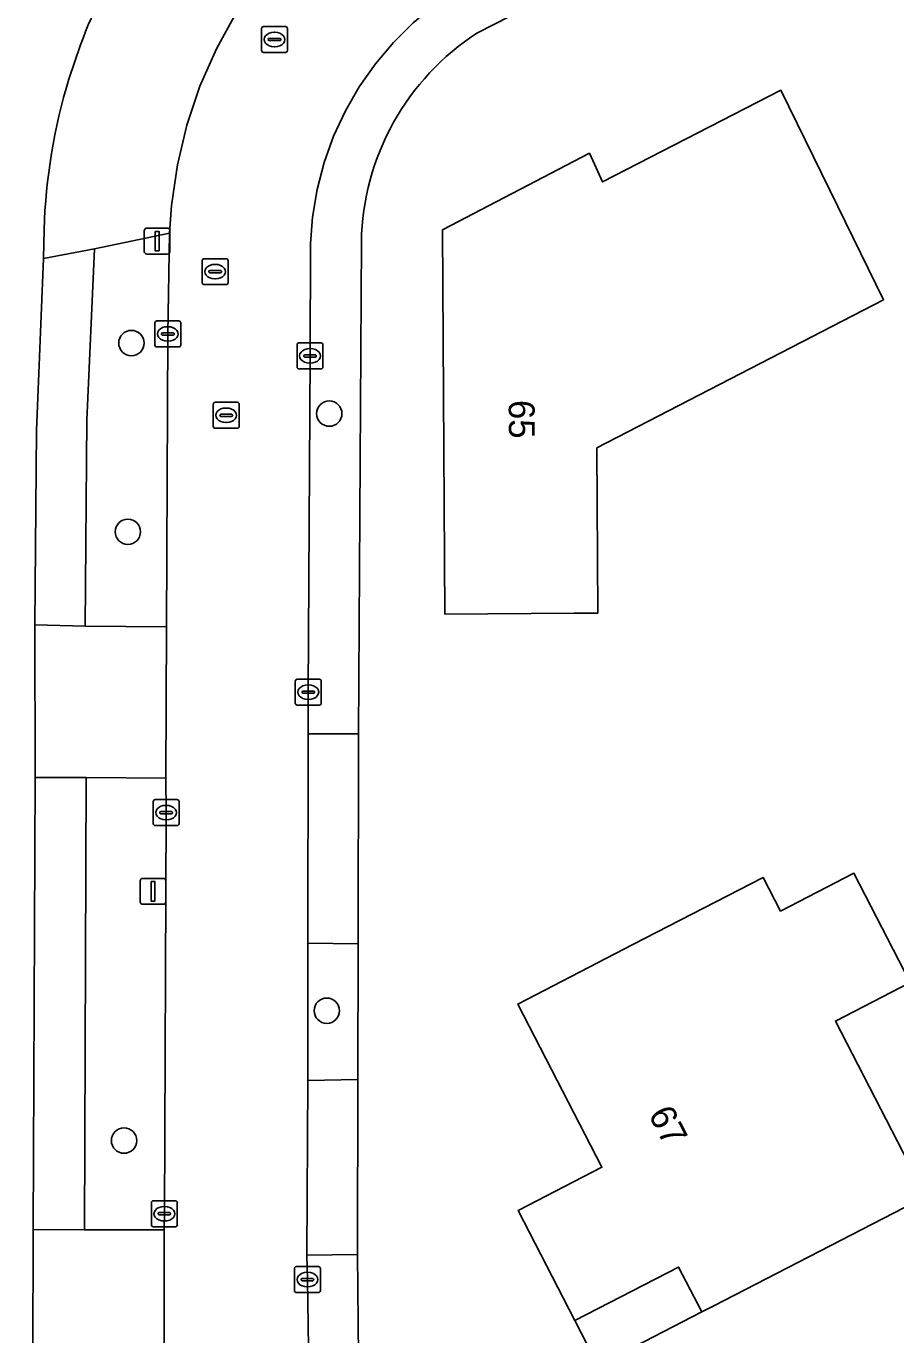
# Model space of a CAD drawing. Extents: x 162722 to 165104, y 384719 to 386284.
# Drawn here: x 163645.7 to 163679.3, y 385073.5 to 385124 of the extents above; entities that cross this region are included whole.
import ezdxf

# ---------------------------------------------------------------- set-up
doc = ezdxf.new("R2010")
doc.units = 0
for name, color, linetype in [('IMGEO_Boom', 7, 'Continuous'), ('IMGEO_Erf', 7, 'Continuous'), ('IMGEO_Groenvoorziening', 7, 'Continuous'), ('IMGEO_Kolk', 7, 'Continuous'), ('IMGEO_Lichtmast', 7, 'Continuous'), ('IMGEO_Pand', 7, 'Continuous'), ('IMGEO_Pand_nummerreeks', 7, 'Continuous'), ('IMGEO_Pand_overbouw', 7, 'Continuous'), ('IMGEO_Parkeervlak_open', 7, 'Continuous'), ('IMGEO_Rijbaan_lokaal_open', 7, 'Continuous'), ('IMGEO_Rioolput', 7, 'Continuous'), ('IMGEO_Voetpad_open', 7, 'Continuous')]:
    doc.layers.add(name, color=color, linetype=linetype)

msp = doc.modelspace()

# ---------------------------------------------------------------- linework, layer by layer
at = {"layer": 'IMGEO_Boom'}
for centre in [(163649.748, 385111.754), (163657.388, 385109.03), (163649.612, 385104.47), (163657.293, 385085.986), (163649.465, 385080.973)]:
    msp.add_circle(centre, 0.489, dxfattribs=at)
at = {"layer": 'IMGEO_Erf'}
for points in [[(163710.39, 385147.925), (163708.496, 385146.951), (163704.941, 385145.118), (163689.736, 385137.305), (163685.868, 385135.339), (163663.108, 385123.729)], [(163647.334, 385121.933), (163647.787, 385123.266)], [(163618.931, 385045.076), (163646.024, 385051.391), (163645.95, 385072.658), (163645.955, 385077.538), (163646.038, 385094.984), (163646.019, 385100.874), (163646.08, 385108.376), (163646.358, 385115.018), (163646.377, 385116.141)], [(163658.627, 385115.66), (163658.522, 385096.674), (163658.497, 385088.571), (163658.491, 385083.327), (163658.479, 385076.581), (163658.518, 385072.645), (163658.603, 385068.634), (163659.1, 385062.687)]]:
    msp.add_lwpolyline(points, dxfattribs=at)
for points in [[(163667.755, 385101.331), (163666.844, 385101.326), (163661.844, 385101.296), (163661.756, 385116.128), (163667.432, 385119.077), (163667.933, 385117.973), (163674.824, 385121.511), (163677.022, 385117.021), (163678.782, 385113.425), (163667.718, 385107.707)], [(163679.813, 385087.074), (163676.927, 385085.586), (163680.415, 385078.819), (163672.209, 385074.588), (163671.765, 385074.358), (163670.871, 385076.092), (163666.871, 385074.029), (163664.681, 385078.277), (163667.911, 385079.942), (163664.662, 385086.243), (163669.107, 385088.535), (163674.138, 385091.129), (163674.809, 385089.828), (163677.64, 385091.288)]]:
    msp.add_lwpolyline(points, close=True, dxfattribs=at)
for centre, radius, start, end in [((163664.369, 385117.294), 17.624, 145.9272, 160.1933), ((163668.442, 385115.488), 9.816, 122.9126, 178.9975), ((163668.651, 385115.436), 22.285, 163.0492, 178.1866)]:
    msp.add_arc(centre, radius, start, end, dxfattribs=at)
at = {"layer": 'IMGEO_Groenvoorziening'}
for points in [[(163651.102, 385100.797), (163651.156, 385112.105), (163651.225, 385115.998), (163648.328, 385115.396), (163648.031, 385108.774), (163647.967, 385100.828)], [(163651.014, 385077.529), (163651.022, 385078.15), (163651.091, 385093.632), (163651.074, 385094.958), (163648.006, 385094.982), (163647.934, 385077.533)]]:
    msp.add_lwpolyline(points, close=True, dxfattribs=at)
at = {"layer": 'IMGEO_Kolk'}
for p, q in [((163650.655, 385111.679), (163650.655, 385112.531)), ((163650.73, 385112.605), (163651.582, 385112.605)), ((163651.143, 385112.385), (163651.168, 385112.385)), ((163651.656, 385112.531), (163651.656, 385111.679)), ((163650.914, 385112.099), (163650.914, 385112.111)), ((163651.352, 385112.062), (163650.954, 385112.062)), ((163650.957, 385112.148), (163651.355, 385112.148)), ((163651.166, 385111.825), (163651.141, 385111.825)), ((163651.398, 385112.111), (163651.398, 385112.099)), ((163656.144, 385110.832), (163656.144, 385111.684)), ((163656.219, 385111.758), (163657.071, 385111.758)), ((163657.145, 385111.684), (163657.145, 385110.832)), ((163651.582, 385111.605), (163650.73, 385111.605)), ((163656.403, 385111.252), (163656.403, 385111.264)), ((163656.841, 385111.215), (163656.443, 385111.215)), ((163656.446, 385111.301), (163656.844, 385111.301)), ((163656.632, 385111.538), (163656.657, 385111.538)), ((163656.887, 385111.264), (163656.887, 385111.252)), ((163657.071, 385110.758), (163656.219, 385110.758)), ((163656.655, 385110.978), (163656.63, 385110.978)), ((163656.077, 385097.853), (163656.077, 385098.705)), ((163656.152, 385098.779), (163657.004, 385098.779)), ((163656.565, 385098.559), (163656.59, 385098.559)), ((163657.078, 385098.705), (163657.078, 385097.853)), ((163656.336, 385098.273), (163656.336, 385098.285)), ((163656.774, 385098.236), (163656.376, 385098.236)), ((163656.379, 385098.322), (163656.777, 385098.322)), ((163656.82, 385098.285), (163656.82, 385098.273)), ((163657.004, 385097.779), (163656.152, 385097.779)), ((163656.588, 385097.999), (163656.563, 385097.999)), ((163650.59, 385093.206), (163650.59, 385094.058)), ((163650.665, 385094.132), (163651.517, 385094.132)), ((163651.591, 385094.058), (163651.591, 385093.206)), ((163650.849, 385093.626), (163650.849, 385093.638)), ((163651.287, 385093.589), (163650.889, 385093.589)), ((163650.892, 385093.675), (163651.29, 385093.675)), ((163651.078, 385093.912), (163651.103, 385093.912)), ((163651.333, 385093.638), (163651.333, 385093.626)), ((163651.517, 385093.132), (163650.665, 385093.132)), ((163651.101, 385093.352), (163651.076, 385093.352)), ((163650.521, 385077.724), (163650.521, 385078.576)), ((163650.596, 385078.65), (163651.448, 385078.65)), ((163651.009, 385078.43), (163651.034, 385078.43)), ((163651.522, 385078.576), (163651.522, 385077.724)), ((163650.78, 385078.144), (163650.78, 385078.156)), ((163651.218, 385078.107), (163650.82, 385078.107)), ((163650.823, 385078.193), (163651.221, 385078.193)), ((163651.032, 385077.87), (163651.007, 385077.87)), ((163651.264, 385078.156), (163651.264, 385078.144)), ((163651.448, 385077.65), (163650.596, 385077.65)), ((163656.043, 385075.183), (163656.043, 385076.035)), ((163656.118, 385076.109), (163656.97, 385076.109)), ((163656.531, 385075.889), (163656.556, 385075.889)), ((163657.044, 385076.035), (163657.044, 385075.183)), ((163656.302, 385075.603), (163656.302, 385075.615)), ((163656.74, 385075.566), (163656.342, 385075.566)), ((163656.345, 385075.652), (163656.743, 385075.652)), ((163656.554, 385075.329), (163656.529, 385075.329)), ((163656.786, 385075.615), (163656.786, 385075.603)), ((163656.97, 385075.109), (163656.118, 385075.109))]:
    msp.add_line(p, q, dxfattribs=at)
for points in [[(163650.655, 385111.679), (163650.655, 385112.531)], [(163650.73, 385112.605), (163651.582, 385112.605)], [(163651.656, 385112.531), (163651.656, 385111.679)], [(163656.144, 385110.832), (163656.144, 385111.684)], [(163656.219, 385111.758), (163657.071, 385111.758)], [(163657.145, 385111.684), (163657.145, 385110.832)], [(163651.582, 385111.605), (163650.73, 385111.605)], [(163657.071, 385110.758), (163656.219, 385110.758)], [(163656.077, 385097.853), (163656.077, 385098.705)], [(163656.152, 385098.779), (163657.004, 385098.779)], [(163657.078, 385098.705), (163657.078, 385097.853)], [(163657.004, 385097.779), (163656.152, 385097.779)], [(163650.59, 385093.206), (163650.59, 385094.058)], [(163650.665, 385094.132), (163651.517, 385094.132)], [(163651.591, 385094.058), (163651.591, 385093.206)], [(163651.517, 385093.132), (163650.665, 385093.132)], [(163650.521, 385077.724), (163650.521, 385078.576)], [(163650.596, 385078.65), (163651.448, 385078.65)], [(163651.522, 385078.576), (163651.522, 385077.724)], [(163651.448, 385077.65), (163650.596, 385077.65)], [(163656.043, 385075.183), (163656.043, 385076.035)], [(163656.118, 385076.109), (163656.97, 385076.109)], [(163657.044, 385076.035), (163657.044, 385075.183)], [(163656.97, 385075.109), (163656.118, 385075.109)]]:
    msp.add_lwpolyline(points, dxfattribs=at)
for centre, radius, start, end in [((163650.732, 385112.529), 0.0765, 91.552, 178.448), ((163650.732, 385112.529), 0.0765, 91.552, 178.448), ((163651.58, 385112.529), 0.0765, 1.552, 88.448), ((163651.58, 385112.529), 0.0765, 1.552, 88.448), ((163650.732, 385111.681), 0.0765, 181.552, 268.448), ((163650.732, 385111.681), 0.0765, 181.552, 268.448), ((163650.954, 385112.108), 0.0403, 85.8775, 175.7526), ((163650.951, 385112.098), 0.0366, 178.938, 274.7102), ((163651.355, 385112.105), 0.043, 264.8664, 352.4533), ((163651.359, 385112.11), 0.0386, 1.7309, 96.639), ((163651.58, 385111.681), 0.0765, 271.552, 358.448), ((163651.58, 385111.681), 0.0765, 271.552, 358.448), ((163656.221, 385111.682), 0.0765, 91.552, 178.448), ((163656.221, 385111.682), 0.0765, 91.552, 178.448), ((163657.069, 385111.682), 0.0765, 1.552, 88.448), ((163657.069, 385111.682), 0.0765, 1.552, 88.448), ((163656.443, 385111.261), 0.0403, 85.8775, 175.7526), ((163656.44, 385111.251), 0.0366, 178.938, 274.7102), ((163656.844, 385111.258), 0.043, 264.8664, 352.4533), ((163656.848, 385111.263), 0.0386, 1.7309, 96.639), ((163656.221, 385110.834), 0.0765, 181.552, 268.448), ((163656.221, 385110.834), 0.0765, 181.552, 268.448), ((163657.069, 385110.834), 0.0765, 271.552, 358.448), ((163657.069, 385110.834), 0.0765, 271.552, 358.448), ((163656.154, 385098.703), 0.0765, 91.552, 178.448), ((163656.154, 385098.703), 0.0765, 91.552, 178.448), ((163657.002, 385098.703), 0.0765, 1.552, 88.448), ((163657.002, 385098.703), 0.0765, 1.552, 88.448), ((163656.376, 385098.282), 0.0403, 85.8775, 175.7526), ((163656.373, 385098.272), 0.0366, 178.938, 274.7102), ((163656.777, 385098.279), 0.043, 264.8664, 352.4533), ((163656.781, 385098.284), 0.0386, 1.7309, 96.639), ((163656.154, 385097.855), 0.0765, 181.552, 268.448), ((163656.154, 385097.855), 0.0765, 181.552, 268.448), ((163657.002, 385097.855), 0.0765, 271.552, 358.448), ((163657.002, 385097.855), 0.0765, 271.552, 358.448), ((163650.667, 385094.056), 0.0765, 91.552, 178.448), ((163650.667, 385094.056), 0.0765, 91.552, 178.448), ((163651.515, 385094.056), 0.0765, 1.552, 88.448), ((163651.515, 385094.056), 0.0765, 1.552, 88.448), ((163650.889, 385093.635), 0.0403, 85.8775, 175.7526), ((163650.886, 385093.625), 0.0366, 178.938, 274.7102), ((163651.29, 385093.632), 0.043, 264.8664, 352.4533), ((163651.294, 385093.637), 0.0386, 1.7309, 96.639), ((163650.667, 385093.208), 0.0765, 181.552, 268.448), ((163650.667, 385093.208), 0.0765, 181.552, 268.448), ((163651.515, 385093.208), 0.0765, 271.552, 358.448), ((163651.515, 385093.208), 0.0765, 271.552, 358.448), ((163650.598, 385078.574), 0.0765, 91.552, 178.448), ((163650.598, 385078.574), 0.0765, 91.552, 178.448), ((163651.446, 385078.574), 0.0765, 1.552, 88.448), ((163651.446, 385078.574), 0.0765, 1.552, 88.448), ((163650.82, 385078.153), 0.0403, 85.8775, 175.7526), ((163650.817, 385078.143), 0.0366, 178.938, 274.7102), ((163651.221, 385078.15), 0.043, 264.8664, 352.4533), ((163651.225, 385078.155), 0.0386, 1.7309, 96.639), ((163650.598, 385077.726), 0.0765, 181.552, 268.448), ((163650.598, 385077.726), 0.0765, 181.552, 268.448), ((163651.446, 385077.726), 0.0765, 271.552, 358.448), ((163651.446, 385077.726), 0.0765, 271.552, 358.448), ((163656.12, 385076.033), 0.0765, 91.552, 178.448), ((163656.12, 385076.033), 0.0765, 91.552, 178.448), ((163656.968, 385076.033), 0.0765, 1.552, 88.448), ((163656.968, 385076.033), 0.0765, 1.552, 88.448), ((163656.342, 385075.612), 0.0403, 85.8775, 175.7526), ((163656.339, 385075.602), 0.0366, 178.938, 274.7102), ((163656.743, 385075.609), 0.043, 264.8664, 352.4533), ((163656.747, 385075.614), 0.0386, 1.7309, 96.639), ((163656.12, 385075.185), 0.0765, 181.552, 268.448), ((163656.12, 385075.185), 0.0765, 181.552, 268.448), ((163656.968, 385075.185), 0.0765, 271.552, 358.448), ((163656.968, 385075.185), 0.0765, 271.552, 358.448)]:
    msp.add_arc(centre, radius, start, end, dxfattribs=at)
for centre, major_axis, ratio, start_param, end_param in [((163651.142, 385112.105), (-0.387, 0.002), 0.722429, 4.712389, 7.853982), ((163651.167, 385112.105), (-0.39, 0.002), 0.717154, 1.570796, 4.712389), ((163656.631, 385111.258), (-0.387, 0.002), 0.722429, 4.712389, 7.853982), ((163656.656, 385111.258), (-0.39, 0.002), 0.717154, 1.570796, 4.712389), ((163656.564, 385098.279), (-0.387, 0.002), 0.722429, 4.712389, 7.853982), ((163656.589, 385098.279), (-0.39, 0.002), 0.717154, 1.570796, 4.712389), ((163651.077, 385093.632), (-0.387, 0.002), 0.722429, 4.712389, 7.853982), ((163651.102, 385093.632), (-0.39, 0.002), 0.717154, 1.570796, 4.712389), ((163651.008, 385078.15), (-0.387, 0.002), 0.722429, 4.712389, 7.853982), ((163651.033, 385078.15), (-0.39, 0.002), 0.717154, 1.570796, 4.712389), ((163656.53, 385075.609), (-0.387, 0.002), 0.722429, 4.712389, 7.853982), ((163656.555, 385075.609), (-0.39, 0.002), 0.717154, 1.570796, 4.712389)]:
    msp.add_ellipse(centre, major_axis=major_axis, ratio=ratio, start_param=start_param, end_param=end_param, dxfattribs=at)
at = {"layer": 'IMGEO_Lichtmast'}
for p, q in [((163650.246, 385115.29), (163650.246, 385116.09)), ((163650.246, 385116.09), (163650.246, 385115.29)), ((163650.346, 385116.19), (163651.136, 385116.19)), ((163651.136, 385116.19), (163650.346, 385116.19)), ((163651.236, 385116.09), (163651.236, 385115.29)), ((163651.236, 385115.29), (163651.236, 385116.09)), ((163651.136, 385115.19), (163650.346, 385115.19)), ((163650.346, 385115.19), (163651.136, 385115.19)), ((163650.087, 385090.194), (163650.087, 385090.994)), ((163650.087, 385090.994), (163650.087, 385090.194)), ((163650.187, 385091.094), (163650.977, 385091.094)), ((163650.977, 385091.094), (163650.187, 385091.094)), ((163651.077, 385090.994), (163651.077, 385090.194)), ((163651.077, 385090.194), (163651.077, 385090.994)), ((163650.977, 385090.094), (163650.187, 385090.094)), ((163650.187, 385090.094), (163650.977, 385090.094))]:
    msp.add_line(p, q, dxfattribs=at)
for points in [[(163650.666, 385116.065), (163650.816, 385116.065), (163650.816, 385115.315), (163650.666, 385115.315), (163650.666, 385116.065)], [(163650.507, 385090.969), (163650.657, 385090.969), (163650.657, 385090.219), (163650.507, 385090.219), (163650.507, 385090.969)]]:
    msp.add_lwpolyline(points, dxfattribs=at)
for centre, start, end in [((163650.346, 385116.09), 90, 180), ((163650.346, 385116.09), 90, 180), ((163651.136, 385116.09), 0, 90), ((163651.136, 385116.09), 360, 90), ((163650.346, 385115.29), 180, 270), ((163650.346, 385115.29), 180, 270), ((163651.136, 385115.29), 270, 0), ((163651.136, 385115.29), 270, 0), ((163650.187, 385090.994), 90, 180), ((163650.187, 385090.994), 90, 180), ((163650.977, 385090.994), 0, 90), ((163650.977, 385090.994), 360, 90), ((163650.187, 385090.194), 180, 270), ((163650.187, 385090.194), 180, 270), ((163650.977, 385090.194), 270, 0), ((163650.977, 385090.194), 270, 0)]:
    msp.add_arc(centre, 0.1, start, end, dxfattribs=at)
at = {"layer": 'IMGEO_Pand'}
for points in [[(163666.844, 385101.326), (163667.755, 385101.331), (163667.718, 385107.707), (163678.782, 385113.425), (163677.022, 385117.021), (163674.824, 385121.511), (163667.933, 385117.973), (163667.432, 385119.077), (163661.756, 385116.128), (163661.844, 385101.296)], [(163676.927, 385085.586), (163679.813, 385087.074), (163677.64, 385091.288), (163674.809, 385089.828), (163674.138, 385091.129), (163669.107, 385088.535), (163664.662, 385086.243), (163667.911, 385079.942), (163664.681, 385078.277), (163666.871, 385074.029), (163670.871, 385076.092), (163671.765, 385074.358), (163672.209, 385074.588), (163680.415, 385078.819)]]:
    msp.add_lwpolyline(points, close=True, dxfattribs=at)
at = {"layer": 'IMGEO_Pand_overbouw'}
msp.add_lwpolyline([(163671.765, 385074.358), (163670.871, 385076.092), (163666.871, 385074.029), (163667.618, 385072.58), (163668.285, 385072.924), (163668.432, 385072.64)], close=True, dxfattribs=at)
at = {"layer": 'IMGEO_Parkeervlak_open'}
for points in [[(163663.108, 385123.729), (163685.868, 385135.339), (163685.043, 385136.956), (163682.562, 385135.694), (163662.355, 385125.4), (163661.465, 385124.792), (163660.633, 385124.107), (163659.866, 385123.35), (163659.169, 385122.527), (163658.548, 385121.646), (163658.009, 385120.713), (163657.555, 385119.735), (163657.191, 385118.721), (163656.918, 385117.678), (163656.74, 385116.615), (163656.659, 385115.595), (163656.645, 385111.258), (163656.578, 385098.279), (163656.575, 385096.67), (163658.522, 385096.674), (163658.627, 385115.66)], [(163659.1, 385062.687), (163658.603, 385068.634), (163658.518, 385072.645), (163658.479, 385076.581), (163656.528, 385076.553), (163656.544, 385075.609), (163656.657, 385067.728), (163657.474, 385059.889), (163658.089, 385056.291), (163658.479, 385054.65), (163660.381, 385055.056)]]:
    msp.add_lwpolyline(points, dxfattribs=at)
msp.add_lwpolyline([(163656.56, 385083.298), (163658.491, 385083.327), (163658.497, 385088.571), (163656.559, 385088.598)], close=True, dxfattribs=at)
msp.add_arc((163668.442, 385115.488), 9.816, 122.9126, 178.9975, dxfattribs=at)
at = {"layer": 'IMGEO_Rijbaan_lokaal_open'}
for points in [[(163653.794, 385124.501), (163653.032, 385123.115), (163652.397, 385121.666), (163651.894, 385120.166), (163651.527, 385118.627), (163651.299, 385117.062), (163651.225, 385115.998), (163651.156, 385112.105), (163651.102, 385100.797), (163651.074, 385094.958), (163651.091, 385093.632), (163651.022, 385078.15), (163651.014, 385077.529), (163651.012, 385072.642), (163651.168, 385067.905), (163651.328, 385064.904), (163652.019, 385058.434), (163652.021, 385056.093), (163653.687, 385049.972), (163654.586, 385046.801), (163655.425, 385043.908), (163655.626, 385043.434), (163656.609, 385040.488), (163657.094, 385039.073)], [(163656.657, 385067.728), (163656.544, 385075.609), (163656.528, 385076.553), (163656.56, 385083.298), (163656.559, 385088.598), (163656.575, 385096.67), (163656.578, 385098.279), (163656.645, 385111.258), (163656.659, 385115.595), (163656.74, 385116.615), (163656.918, 385117.678), (163657.191, 385118.721), (163657.555, 385119.735), (163658.009, 385120.713), (163658.548, 385121.646), (163659.169, 385122.527), (163659.866, 385123.35), (163660.633, 385124.107)]]:
    msp.add_lwpolyline(points, dxfattribs=at)
at = {"layer": 'IMGEO_Rioolput'}
for p, q in [((163654.773, 385123.043), (163654.773, 385123.895)), ((163654.848, 385123.969), (163655.7, 385123.969)), ((163655.774, 385123.895), (163655.774, 385123.043)), ((163655.032, 385123.463), (163655.032, 385123.475)), ((163655.47, 385123.426), (163655.072, 385123.426)), ((163655.075, 385123.512), (163655.473, 385123.512)), ((163655.261, 385123.749), (163655.286, 385123.749)), ((163655.516, 385123.475), (163655.516, 385123.463)), ((163655.7, 385122.969), (163654.848, 385122.969)), ((163655.284, 385123.189), (163655.259, 385123.189)), ((163652.483, 385114.084), (163652.483, 385114.936)), ((163652.558, 385115.01), (163653.41, 385115.01)), ((163652.971, 385114.79), (163652.996, 385114.79)), ((163653.484, 385114.936), (163653.484, 385114.084)), ((163652.742, 385114.504), (163652.742, 385114.516)), ((163653.18, 385114.467), (163652.782, 385114.467)), ((163652.785, 385114.553), (163653.183, 385114.553)), ((163652.994, 385114.23), (163652.969, 385114.23)), ((163653.226, 385114.516), (163653.226, 385114.504)), ((163653.41, 385114.01), (163652.558, 385114.01)), ((163652.91, 385108.54), (163652.91, 385109.392)), ((163652.985, 385109.466), (163653.837, 385109.466)), ((163653.398, 385109.246), (163653.423, 385109.246)), ((163653.911, 385109.392), (163653.911, 385108.54)), ((163653.169, 385108.96), (163653.169, 385108.972)), ((163653.607, 385108.923), (163653.209, 385108.923)), ((163653.212, 385109.009), (163653.61, 385109.009)), ((163653.421, 385108.686), (163653.396, 385108.686)), ((163653.653, 385108.972), (163653.653, 385108.96)), ((163653.837, 385108.466), (163652.985, 385108.466))]:
    msp.add_line(p, q, dxfattribs=at)
for points in [[(163654.773, 385123.043), (163654.773, 385123.895)], [(163654.848, 385123.969), (163655.7, 385123.969)], [(163655.774, 385123.895), (163655.774, 385123.043)], [(163655.7, 385122.969), (163654.848, 385122.969)], [(163652.483, 385114.084), (163652.483, 385114.936)], [(163652.558, 385115.01), (163653.41, 385115.01)], [(163653.484, 385114.936), (163653.484, 385114.084)], [(163653.41, 385114.01), (163652.558, 385114.01)], [(163652.91, 385108.54), (163652.91, 385109.392)], [(163652.985, 385109.466), (163653.837, 385109.466)], [(163653.911, 385109.392), (163653.911, 385108.54)], [(163653.837, 385108.466), (163652.985, 385108.466)]]:
    msp.add_lwpolyline(points, dxfattribs=at)
for centre, radius, start, end in [((163654.85, 385123.893), 0.0765, 91.552, 178.448), ((163654.85, 385123.893), 0.0765, 91.552, 178.448), ((163655.698, 385123.893), 0.0765, 1.552, 88.448), ((163655.698, 385123.893), 0.0765, 1.552, 88.448), ((163655.072, 385123.472), 0.0403, 85.8775, 175.7526), ((163655.069, 385123.462), 0.0366, 178.938, 274.7102), ((163655.473, 385123.469), 0.043, 264.8664, 352.4533), ((163655.477, 385123.474), 0.0386, 1.7309, 96.639), ((163654.85, 385123.045), 0.0765, 181.552, 268.448), ((163654.85, 385123.045), 0.0765, 181.552, 268.448), ((163655.698, 385123.045), 0.0765, 271.552, 358.448), ((163655.698, 385123.045), 0.0765, 271.552, 358.448), ((163652.56, 385114.934), 0.0765, 91.552, 178.448), ((163652.56, 385114.934), 0.0765, 91.552, 178.448), ((163653.408, 385114.934), 0.0765, 1.552, 88.448), ((163653.408, 385114.934), 0.0765, 1.552, 88.448), ((163652.782, 385114.513), 0.0403, 85.8775, 175.7526), ((163652.779, 385114.503), 0.0366, 178.938, 274.7102), ((163653.183, 385114.51), 0.043, 264.8664, 352.4533), ((163653.187, 385114.515), 0.0386, 1.7309, 96.639), ((163652.56, 385114.086), 0.0765, 181.552, 268.448), ((163652.56, 385114.086), 0.0765, 181.552, 268.448), ((163653.408, 385114.086), 0.0765, 271.552, 358.448), ((163653.408, 385114.086), 0.0765, 271.552, 358.448), ((163652.987, 385109.39), 0.0765, 91.552, 178.448), ((163652.987, 385109.39), 0.0765, 91.552, 178.448), ((163653.835, 385109.39), 0.0765, 1.552, 88.448), ((163653.835, 385109.39), 0.0765, 1.552, 88.448), ((163653.209, 385108.969), 0.0403, 85.8775, 175.7526), ((163653.206, 385108.959), 0.0366, 178.938, 274.7102), ((163653.61, 385108.966), 0.043, 264.8664, 352.4533), ((163653.614, 385108.971), 0.0386, 1.7309, 96.639), ((163652.987, 385108.542), 0.0765, 181.552, 268.448), ((163652.987, 385108.542), 0.0765, 181.552, 268.448), ((163653.835, 385108.542), 0.0765, 271.552, 358.448), ((163653.835, 385108.542), 0.0765, 271.552, 358.448)]:
    msp.add_arc(centre, radius, start, end, dxfattribs=at)
for centre, major_axis, ratio, start_param, end_param in [((163655.26, 385123.469), (-0.387, 0.002), 0.722429, 4.712389, 7.853982), ((163655.285, 385123.469), (-0.39, 0.002), 0.717154, 1.570796, 4.712389), ((163652.97, 385114.51), (-0.387, 0.002), 0.722429, 4.712389, 7.853982), ((163652.995, 385114.51), (-0.39, 0.002), 0.717154, 1.570796, 4.712389), ((163653.397, 385108.966), (-0.387, 0.002), 0.722429, 4.712389, 7.853982), ((163653.422, 385108.966), (-0.39, 0.002), 0.717154, 1.570796, 4.712389)]:
    msp.add_ellipse(centre, major_axis=major_axis, ratio=ratio, start_param=start_param, end_param=end_param, dxfattribs=at)
at = {"layer": 'IMGEO_Voetpad_open'}
for points in [[(163646.377, 385116.141), (163646.358, 385115.018), (163648.328, 385115.396), (163651.225, 385115.998), (163651.299, 385117.062), (163651.527, 385118.627), (163651.894, 385120.166), (163652.397, 385121.666), (163653.032, 385123.115), (163653.794, 385124.501), (163651.376, 385126.183), (163649.77, 385127.168)], [(163647.787, 385123.266), (163647.334, 385121.933)]]:
    msp.add_lwpolyline(points, dxfattribs=at)
for points in [[(163648.328, 385115.396), (163646.358, 385115.018), (163646.08, 385108.376), (163646.019, 385100.874), (163647.967, 385100.828), (163648.031, 385108.774)], [(163651.102, 385100.797), (163647.967, 385100.828), (163646.019, 385100.874), (163646.038, 385094.984), (163648.006, 385094.982), (163651.074, 385094.958)], [(163656.559, 385088.598), (163658.497, 385088.571), (163658.522, 385096.674), (163656.575, 385096.67)], [(163648.006, 385094.982), (163646.038, 385094.984), (163645.955, 385077.538), (163647.934, 385077.533)], [(163656.528, 385076.553), (163658.479, 385076.581), (163658.491, 385083.327), (163656.56, 385083.298)], [(163651.014, 385077.529), (163647.934, 385077.533), (163645.955, 385077.538), (163645.95, 385072.658), (163647.94, 385072.645), (163651.012, 385072.642)]]:
    msp.add_lwpolyline(points, close=True, dxfattribs=at)
for centre, radius, start, end in [((163664.369, 385117.294), 17.624, 145.9272, 160.1933), ((163668.651, 385115.436), 22.285, 163.0492, 178.1866)]:
    msp.add_arc(centre, radius, start, end, dxfattribs=at)

# ---------------------------------------------------------------- texts
at = {"layer": 'IMGEO_Pand_nummerreeks'}
for s, rotation, p in [('65', 270.3399, (163664.315, 385109.553)), ('67', 297.2783, (163669.689, 385081.991))]:
    msp.add_text(s, height=1, rotation=rotation, dxfattribs=at).set_placement(p)

doc.saveas('drawing.dxf')
